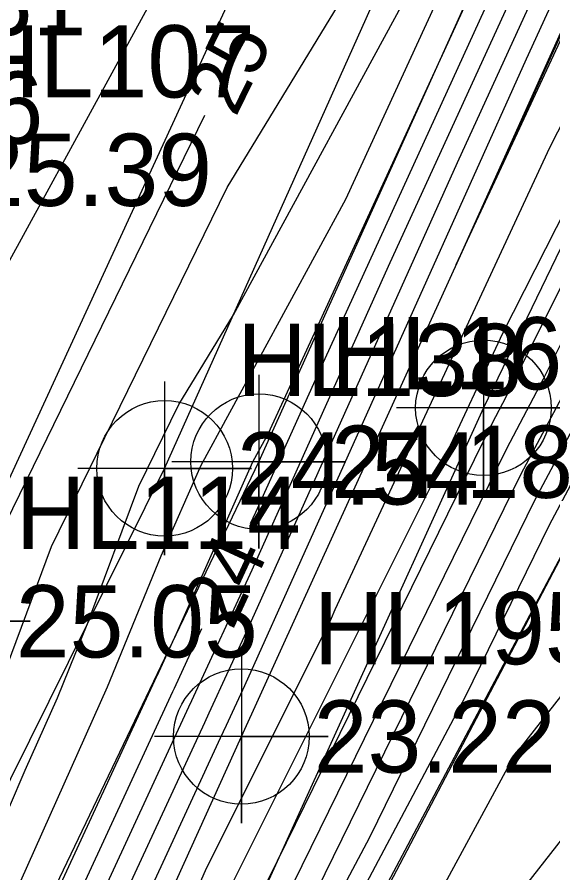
# Model space of a CAD drawing. Extents: x 2531902 to 2533249, y 715219 to 716099.
# Drawn here: x 2532756.43 to 2532774.95, y 715360.59 to 715390.19 of the extents above; entities that cross this region are included whole.
import ezdxf

# ---------------------------------------------------------------- set-up
doc = ezdxf.new("R2010")
doc.units = 0
for name, color, linetype in [('DTM Contours Major', 7, 'Continuous'), ('DTM Contours Major Text', 7, 'Continuous'), ('DTM Contours Minor', 7, 'Continuous'), ('Exist DTM Breakline', 7, 'Continuous'), ('Exist DTM Breakline Cogo Elevation', 7, 'Continuous'), ('Exist DTM Breakline Cogo Number', 7, 'Continuous'), ('Exist DTM Breakline Cogo Point CELL', 7, 'Continuous'), ('Exist DTM Crownline Cogo Elevation', 7, 'Continuous'), ('Exist DTM Crownline Cogo Number', 7, 'Continuous'), ('Exist DTM Drainline', 7, 'Continuous'), ('Exist DTM Drainline Cogo Elevation', 7, 'Continuous'), ('Exist DTM Drainline Cogo Number', 7, 'Continuous'), ('Exist DTM Drainline Cogo Point CELL', 7, 'Continuous'), ('Exist Roads Soil', 7, 'Continuous'), ('Exist Roads Soil Cogo Elevation', 7, 'Continuous'), ('Exist Roads Soil Cogo Number', 7, 'Continuous'), ('Exist Roads Soil Cogo Point CELL', 7, 'Continuous')]:
    doc.layers.add(name, color=color, linetype=linetype)

msp = doc.modelspace()

# ---------------------------------------------------------------- linework, layer by layer
at = {"layer": 'DTM Contours Major'}
for points in [[(2532805.714, 715463.749), (2532803.874, 715459.415), (2532795.933, 715440.582), (2532792.492, 715433.08), (2532783.009, 715413.212), (2532780.966, 715408.845), (2532778.419, 715403.271), (2532777.004, 715400.123), (2532766.878, 715377.969), (2532764.67, 715373.054), (2532764.487, 715372.658)], [(2532784.258, 715394.969), (2532782.694, 715391.885), (2532776.922, 715382.278), (2532774.619, 715377.661), (2532773.341, 715375.26), (2532761.973, 715352.067), (2532760.279, 715348.874), (2532757.863, 715343.85), (2532757.643, 715343.381), (2532752.865, 715333.623), (2532745.694, 715318.994), (2532744.118, 715315.793), (2532740.942, 715309.32), (2532739.696, 715306.548), (2532739.305, 715305.688)], [(2532721.542, 715295.972), (2532722.705, 715300.985), (2532724.186, 715304.556), (2532732.882, 715322.172), (2532738.009, 715331.963), (2532739.01, 715333.981), (2532740.707, 715337.215), (2532747.713, 715352.47), (2532751.156, 715362.344), (2532754.306, 715368.98), (2532754.608, 715369.791), (2532762.919, 715386.799)], [(2532808.94, 715361.131), (2532800.576, 715370), (2532800, 715370.662), (2532792.392, 715380), (2532791.622, 715381.163), (2532790, 715381.865), (2532787.88, 715380.023), (2532779.852, 715375.964), (2532777.176, 715371.03), (2532776.615, 715368.492), (2532773.597, 715364.627), (2532763.772, 715346.479), (2532763.031, 715344.16), (2532760.43, 715338.945), (2532760.811, 715337.514), (2532753.197, 715322.961)], [(2532762.808, 715369.027), (2532761.854, 715366.962), (2532761.802, 715366.851), (2532752.8, 715347.383), (2532749.163, 715339.567), (2532747.285, 715335.075), (2532743.27, 715326.138), (2532735.91, 715308.782), (2532732.477, 715301.652), (2532727.205, 715292.678)]]:
    msp.add_lwpolyline(points, dxfattribs=at)
at = {"layer": 'DTM Contours Minor'}
for points in [[(2532792.419, 715434.376), (2532780.683, 715409.789), (2532780.393, 715409.17), (2532777.239, 715402.266), (2532777.103, 715401.963), (2532771.315, 715389.301), (2532765.104, 715375.785), (2532764.567, 715374.796), (2532761.933, 715368.859), (2532761.254, 715367.389), (2532761.252, 715367.386), (2532749.935, 715342.911), (2532748.607, 715340.058), (2532746.295, 715334.529), (2532744.423, 715330.362), (2532734.999, 715308.137), (2532732.649, 715303.257), (2532726.041, 715292.008)], [(2532723.557, 715294.878), (2532726.891, 715299.867), (2532729.677, 715306.221), (2532737.819, 715322.347), (2532742.046, 715333.324), (2532744.516, 715338.415), (2532745.079, 715339.838), (2532749.901, 715351.121), (2532754.614, 715364.633), (2532756.065, 715367.689), (2532757.623, 715371.878), (2532763.693, 715384.299), (2532771.962, 715397.885), (2532773.177, 715400.123), (2532774.028, 715401.974), (2532777.821, 715409.483), (2532778.485, 715410.931), (2532782.68, 715419.512), (2532780.801, 715417.567), (2532785.925, 715433.964)], [(2532796.804, 715431.854), (2532790.425, 715417.431), (2532786.496, 715409.08), (2532783.382, 715402.448), (2532776.194, 715388.334), (2532774.837, 715385.669), (2532767.411, 715369.693), (2532767.283, 715369.392), (2532762.925, 715360.664), (2532754.586, 715341.641), (2532753.572, 715339.542), (2532749.764, 715331.774), (2532739.943, 715311.826), (2532739.44, 715310.8), (2532733.69, 715298.011), (2532731.789, 715293.829)], [(2532792.566, 715431.784), (2532785.335, 715416.636), (2532781.539, 715408.52), (2532779.6, 715404.276), (2532776.906, 715398.283), (2532769.261, 715381.558), (2532764.544, 715371.057), (2532762.454, 715366.535), (2532762.352, 715366.316), (2532755.665, 715351.854), (2532749.719, 715339.075), (2532748.274, 715335.621), (2532742.116, 715321.914), (2532736.821, 715309.426), (2532732.305, 715300.048), (2532728.37, 715293.348)], [(2532724.211, 715293.077), (2532731.809, 715304.45), (2532732.994, 715306.466), (2532733.178, 715306.849), (2532734.65, 715310.32), (2532743.638, 715333.666), (2532744.946, 715336.363), (2532746.402, 715340.045), (2532756.703, 715364.143), (2532757.82, 715366.643), (2532758.879, 715369.236), (2532760.638, 715373.964), (2532762.021, 715376.794), (2532763.905, 715379.889), (2532770.486, 715392.01), (2532775.094, 715402.038), (2532777.577, 715406.952), (2532779.125, 715410.329), (2532788.914, 715430.353)], [(2532792.314, 715426.906), (2532783.256, 715407.544), (2532783.141, 715407.291), (2532776.61, 715392.762), (2532776.41, 715392.323), (2532771.608, 715381.632), (2532776.47, 715392.094), (2532776.572, 715392.294), (2532777.109, 715393.348), (2532783.865, 715407.737), (2532792.39, 715425.856)], [(2532724.877, 715291.338), (2532732.822, 715304.862), (2532734.089, 715307.493), (2532744.221, 715331.387), (2532745.23, 715334.008), (2532745.377, 715334.311), (2532747.726, 715340.252), (2532750.798, 715347.439), (2532759.553, 715367.028), (2532761.405, 715371.56), (2532762.785, 715374.669), (2532767.795, 715383.897), (2532776.16, 715402.102), (2532777.332, 715404.421), (2532779.765, 715409.727), (2532788.075, 715426.725)], [(2532789.987, 715423.483), (2532782.684, 715407.869), (2532781.96, 715406.286), (2532776.709, 715394.602), (2532774.027, 715388.735), (2532764.293, 715367.062), (2532763.654, 715365.681), (2532763.451, 715365.246), (2532761.394, 715360.797), (2532750.83, 715338.093), (2532750.253, 715336.714), (2532739.809, 715313.466), (2532738.642, 715310.715), (2532731.961, 715296.838), (2532730.698, 715294.689)], [(2532787.661, 715420.059), (2532782.111, 715408.194), (2532780.78, 715405.281), (2532776.807, 715396.442), (2532771.644, 715385.146), (2532764.419, 715369.059), (2532763.054, 715366.108), (2532762.902, 715365.781), (2532758.53, 715356.325), (2532750.274, 715338.584), (2532749.264, 715336.167), (2532740.962, 715317.69), (2532737.732, 715310.071), (2532732.133, 715298.443), (2532729.534, 715294.018)], [(2532832.542, 715402.848), (2532830, 715405.801), (2532825.502, 715410), (2532820, 715414.728), (2532817.155, 715416.231), (2532810.261, 715419.406), (2532810, 715419.6), (2532800.166, 715416.183), (2532799.919, 715416.224), (2532799.826, 715416.195), (2532788.816, 715409.933), (2532784.437, 715401.301), (2532775.816, 715384.374), (2532773.203, 715379.243), (2532771.081, 715374.679), (2532771.044, 715374.593), (2532761.783, 715356.042), (2532756.855, 715344.799), (2532755.079, 715341.123), (2532748.408, 715327.514), (2532741.335, 715313.148), (2532739.941, 715310.307), (2532735.692, 715300.857), (2532731.779, 715292.249)], [(2532745.048, 715359.74), (2532746.77, 715363.471), (2532753.174, 715376.293), (2532762.431, 715393.257), (2532762.574, 715394.985), (2532765.704, 715400.428), (2532763.794, 715409.722), (2532752.415, 715397.704), (2532750.493, 715395.667), (2532746.688, 715388.915), (2532745.84, 715387.2), (2532738.995, 715371.564), (2532734.935, 715359.474)], [(2532776.208, 715382.825), (2532773.325, 715377.044), (2532772.846, 715376.143), (2532765.42, 715360.994), (2532760.641, 715351.421), (2532759.123, 715347.958), (2532756.585, 715342.704), (2532747.051, 715323.254), (2532742.726, 715314.471), (2532740.442, 715309.813), (2532737.694, 715303.702), (2532731.769, 715290.669)], [(2532778.5, 715379.515), (2532774.826, 715372.611), (2532771.921, 715366.683), (2532761.071, 715346.226), (2532760.366, 715344.761), (2532758.209, 715340.156), (2532753.668, 715330.883), (2532745.524, 715313.574), (2532743.92, 715310.329), (2532737.32, 715296.361), (2532732.95, 715286.752)], [(2532777.207, 715378.897), (2532774.331, 715373.494), (2532768.605, 715361.811), (2532760.807, 715347.109), (2532759.532, 715344.457), (2532758.02, 715341.231), (2532750.062, 715324.977), (2532745.274, 715314.801), (2532742.739, 715309.675), (2532739.181, 715302.144), (2532732.376, 715287.182)], [(2532775.913, 715378.279), (2532773.836, 715374.377), (2532765.289, 715356.939), (2532760.543, 715347.991), (2532758.697, 715344.154), (2532757.832, 715342.306), (2532746.455, 715319.071), (2532745.023, 715316.028), (2532741.559, 715309.021), (2532741.042, 715307.927), (2532731.802, 715287.612)], [(2532775.237, 715371.555), (2532761.335, 715345.343), (2532761.201, 715345.065), (2532758.397, 715339.081), (2532757.275, 715336.789), (2532745.775, 715312.347), (2532745.101, 715310.983), (2532735.459, 715290.578), (2532733.524, 715286.322)], [(2532777.934, 715365.183), (2532771.804, 715357.335), (2532766.877, 715348.234), (2532765.167, 715342.885), (2532763.363, 715339.268), (2532764.311, 715335.708), (2532754.809, 715317.544), (2532750.233, 715307.833), (2532741.673, 715290.113), (2532738.66, 715284.646)]]:
    msp.add_lwpolyline(points, dxfattribs=at)
at = {"layer": 'Exist DTM Breakline'}
for points in [[(2532724.848, 715291.321), (2532733.023, 715306.739), (2532748.288, 715340.34), (2532764.781, 715374.811), (2532780.299, 715409.224), (2532792.312, 715436.261), (2532804.438, 715463.384), (2532816.887, 715492.808), (2532831.807, 715524.14), (2532844.157, 715545.461), (2532851.404, 715553.726), (2532857.189, 715557.259), (2532859.92, 715562.405), (2532862.179, 715569.546), (2532865.484, 715583.127), (2532870.058, 715596.163), (2532872.225, 715604.998), (2532872.305, 715609.165), (2532872.164, 715614.117)], [(2532723.234, 715295.769), (2532728.306, 715306.009), (2532744.245, 715339.708), (2532761.528, 715374.58), (2532778.005, 715411.382), (2532790.122, 715438.182), (2532802.798, 715466.193), (2532818.35, 715499.828), (2532834.653, 715534.045), (2532849.974, 715564.583), (2532860.602, 715589.58), (2532870.296, 715613.283)], [(2532805.231, 715446.354), (2532799.268, 715434.458), (2532788.746, 715410.228), (2532772.549, 715376.673), (2532757.579, 715343.747), (2532741.358, 715308.91), (2532731.75, 715287.651)], [(2532733.98, 715285.98), (2532745.957, 715311.457), (2532761.397, 715345.136), (2532779.749, 715380.111), (2532790.743, 715401.874), (2532799.918, 715416.339), (2532808.768, 715435.296)]]:
    msp.add_lwpolyline(points, dxfattribs=at)
at = {"layer": 'Exist DTM Breakline Cogo Point CELL'}
for points in [[(2532772.549, 715379.673), (2532772.549, 715373.673), (2532772.549, 715376.673), (2532775.549, 715376.673), (2532769.549, 715376.673)], [(2532764.781, 715377.811), (2532764.781, 715371.811), (2532764.781, 715374.811), (2532767.781, 715374.811), (2532761.781, 715374.811)], [(2532761.528, 715377.58), (2532761.528, 715371.58), (2532761.528, 715374.58), (2532764.528, 715374.58), (2532758.528, 715374.58)]]:
    msp.add_lwpolyline(points, dxfattribs=at)
for centre in [(2532772.549, 715376.673), (2532764.781, 715374.811), (2532761.528, 715374.58)]:
    msp.add_circle(centre, 2.344, dxfattribs=at)
at = {"layer": 'Exist DTM Drainline'}
msp.add_lwpolyline([(2532731.798, 715295.322), (2532739.157, 715311.079), (2532751.569, 715337.44), (2532764.182, 715365.305), (2532783.365, 715407.482), (2532792.802, 715427.625), (2532802.275, 715448.149)], dxfattribs=at)
at = {"layer": 'Exist DTM Drainline Cogo Point CELL'}
msp.add_lwpolyline([(2532764.182, 715368.305), (2532764.182, 715362.305), (2532764.182, 715365.305), (2532767.182, 715365.305), (2532761.182, 715365.305)], dxfattribs=at)
msp.add_circle((2532764.182, 715365.305), 2.344, dxfattribs=at)
at = {"layer": 'Exist Roads Soil'}
msp.add_lwpolyline([(2532718.476, 715296.339), (2532722.407, 715303.928), (2532737.169, 715334.721), (2532753.884, 715369.29), (2532769.727, 715403.733), (2532784.984, 715435.426), (2532799.766, 715466.715), (2532814.686, 715500.17), (2532830.822, 715535.144), (2532845.407, 715566.333), (2532858.269, 715594.216), (2532867.389, 715615.563), (2532854.208, 715621.565)], dxfattribs=at)
at = {"layer": 'Exist Roads Soil Cogo Point CELL'}
msp.add_lwpolyline([(2532753.884, 715366.29), (2532753.884, 715372.29), (2532753.884, 715369.29), (2532756.884, 715369.29), (2532750.884, 715369.29)], dxfattribs=at)

# ---------------------------------------------------------------- texts
at = {"layer": 'DTM Contours Major Text'}
for s, rotation, p in [('25', 63.9572, (2532763.98, 715386.693)), ('24', 65.1851, (2532763.871, 715368.943))]:
    msp.add_text(s, height=2, rotation=rotation, dxfattribs=at).set_placement(p)
at = {"layer": 'Exist DTM Breakline Cogo Elevation'}
for s, p in [('24.54', (2532764.028, 715373.33)), ('24.18', (2532767.281, 715373.561))]:
    msp.add_text(s, height=2.5, dxfattribs=at).set_placement(p)
at = {"layer": 'Exist DTM Breakline Cogo Number'}
for s, p in [('HL162', (2532767.281, 715377.311)), ('HL138', (2532764.028, 715377.08))]:
    msp.add_text(s, height=2.5, dxfattribs=at).set_placement(p)
at = {"layer": 'Exist DTM Crownline Cogo Elevation'}
msp.add_text('25.39', height=2.5, dxfattribs=at).set_placement((2532754.801, 715383.659))
at = {"layer": 'Exist DTM Crownline Cogo Number'}
msp.add_text('HL107', height=2.5, dxfattribs=at).set_placement((2532754.801, 715387.409))
at = {"layer": 'Exist DTM Drainline Cogo Elevation'}
msp.add_text('23.22', height=2.5, dxfattribs=at).set_placement((2532766.682, 715364.055))
at = {"layer": 'Exist DTM Drainline Cogo Number'}
msp.add_text('HL195', height=2.5, dxfattribs=at).set_placement((2532766.682, 715367.805))
at = {"layer": 'Exist Roads Soil Cogo Elevation'}
for s, p in [('25.26', (2532748.969, 715385.808)), ('25.05', (2532756.384, 715368.04))]:
    msp.add_text(s, height=2.5, dxfattribs=at).set_placement(p)
at = {"layer": 'Exist Roads Soil Cogo Number'}
for s, p in [('HL131', (2532748.969, 715389.558)), ('HL114', (2532756.384, 715371.79))]:
    msp.add_text(s, height=2.5, dxfattribs=at).set_placement(p)

doc.saveas('drawing.dxf')
